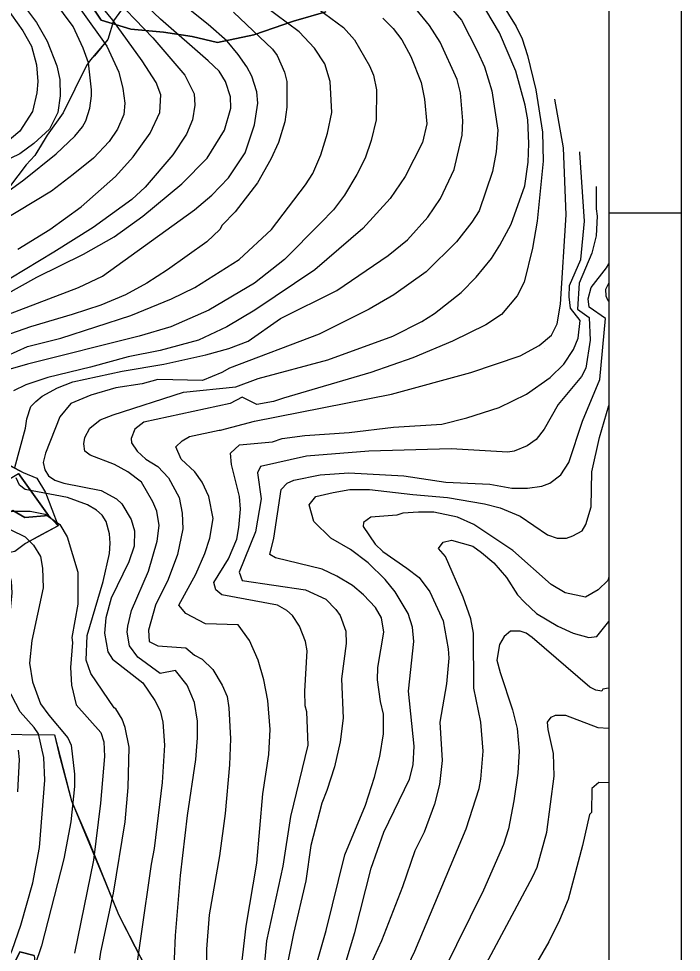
# Model space of a CAD drawing. Extents: x -510989 to -501240, y -1184665 to -1176098.
# Drawn here: x -501880 to -501240, y -1183074 to -1182172 of the extents above; entities that cross this region are included whole.
import ezdxf

# ---------------------------------------------------------------- set-up
doc = ezdxf.new("R2010")
doc.units = 0
for name, color, linetype in [('lesni_pozemek', 7, 'Continuous'), ('orna_puda', 7, 'Continuous'), ('popis', 7, 'Continuous'), ('rozpiska', 7, 'Continuous'), ('STAV_USES', 7, 'Continuous'), ('STAV_zaplavove_uzemi', 7, 'Continuous'), ('vrstevnice_01', 7, 'Continuous'), ('vrstevnice_02', 7, 'Continuous')]:
    doc.layers.add(name, color=color, linetype=linetype)

msp = doc.modelspace()

# ---------------------------------------------------------------- linework, layer by layer
at = {"layer": 'lesni_pozemek'}
for points in [[(-501761.84, -1182137.93), (-501788.11, -1182174.59), (-501793.78, -1182192.58), (-501806.65, -1182208.29), (-501810.29, -1182212.17), (-501814.13, -1182217.72), (-501836.95, -1182263.34), (-501852.29, -1182284.81), (-501864.11, -1182304.48), (-501872.47, -1182313.47), (-501888.75, -1182334.95)], [(-501888.1, -1182603.83), (-501875.4, -1182610.6), (-501862.08, -1182616.06), (-501854, -1182630.06), (-501841.66, -1182662.37), (-501850.88, -1182652.25), (-501880, -1182611.79)], [(-501908.22, -1182863.36), (-501845.07, -1182864.18), (-501840.99, -1182881.69), (-501828.75, -1182927.89), (-501812.19, -1182966.66), (-501783.55, -1183037.66), (-501751.63, -1183099.46)], [(-501864.77, -1183077.37), (-501878.63, -1183073.61), (-501883.32, -1183083.77)]]:
    msp.add_lwpolyline(points, dxfattribs=at)
for points in [[(-501898.86, -1182622.85), (-501880, -1182611.79), (-501850.88, -1182652.25), (-501873.74, -1182654.13), (-501885.41, -1182647.45), (-501895.71, -1182653.35), (-501919.28, -1182658.97), (-501940.82, -1182668.46), (-501942.93, -1182664.17), (-501956.88, -1182635.78), (-501927.34, -1182625.09)], [(-501895.71, -1182653.35), (-501885.41, -1182647.45), (-501873.74, -1182654.13), (-501850.88, -1182652.25), (-501841.66, -1182662.37), (-501873.23, -1182679.15), (-501883.43, -1182686.9), (-501927.62, -1182695.32), (-501940.82, -1182668.46), (-501919.28, -1182658.97)]]:
    msp.add_lwpolyline(points, close=True, dxfattribs=at)
at = {"layer": 'orna_puda'}
msp.add_lwpolyline([(-501864.77, -1183077.37), (-501863.8, -1183086.72), (-501871.15, -1183122.57), (-501876.22, -1183154.15), (-501880.72, -1183192.62), (-501883.48, -1183206.51), (-501894.31, -1183245.56), (-501908.55, -1183277.79), (-501921.04, -1183303.18), (-501926.52, -1183312.48), (-501942.3, -1183332.24), (-501958.27, -1183326.06), (-501937.55, -1183292.58), (-501926.59, -1183271.34), (-501917.05, -1183242.02), (-501907.67, -1183208.78), (-501899.03, -1183167.53), (-501892.93, -1183122.67), (-501883.32, -1183083.77), (-501878.63, -1183073.61)], close=True, dxfattribs=at)
at = {"layer": 'popis'}
for points in [[(-501761.84, -1182137.93), (-501788.11, -1182174.59), (-501793.78, -1182192.58), (-501810.29, -1182212.17), (-501814.13, -1182217.72), (-501836.95, -1182263.34), (-501852.29, -1182284.81), (-501858.2, -1182294.65), (-501864.11, -1182304.48), (-501872.47, -1182313.47), (-501880.61, -1182324.21)], [(-501887.22, -1182604.73), (-501875.4, -1182610.6), (-501862.08, -1182616.06), (-501854, -1182630.06), (-501841.66, -1182662.37), (-501857.45, -1182670.76), (-501873.23, -1182679.15), (-501883.43, -1182686.9)], [(-501908.22, -1182863.36), (-501845.07, -1182864.18), (-501828.75, -1182927.89), (-501797.87, -1183002.16), (-501783.55, -1183037.66), (-501767.59, -1183068.56), (-501751.63, -1183099.46)]]:
    msp.add_lwpolyline(points, dxfattribs=at)
at = {"layer": 'rozpiska'}
msp.add_line((-501310.19, -1182360), (-501240.19, -1182360), dxfattribs=at)
for points in [[(-501240.19, -1178160), (-501240.19, -1184460), (-507180.19, -1184460), (-507180.19, -1178160)], [(-507110.19, -1184390), (-507110.19, -1178230), (-501310.19, -1178230), (-501310.19, -1184390)]]:
    msp.add_lwpolyline(points, close=True, dxfattribs=at)
at = {"layer": 'STAV_USES'}
for p, q in [((-501800.15, -1182173.95), (-501876, -1182057.15)), ((-501876, -1182057.15), (-501800.15, -1182173.95)), ((-501583.14, -1182165.75), (-501614.53, -1182174.8)), ((-501614.53, -1182174.8), (-501583.14, -1182165.75)), ((-501771.39, -1182182.51), (-501800.15, -1182173.95)), ((-501800.15, -1182173.95), (-501771.39, -1182182.51)), ((-501740.08, -1182185.45), (-501771.39, -1182182.51)), ((-501771.39, -1182182.51), (-501740.08, -1182185.45)), ((-501614.53, -1182174.8), (-501652.83, -1182188.11)), ((-501652.83, -1182188.11), (-501614.53, -1182174.8)), ((-501712.42, -1182189.7), (-501740.08, -1182185.45)), ((-501740.08, -1182185.45), (-501712.42, -1182189.7)), ((-501687.94, -1182195.56), (-501712.42, -1182189.7)), ((-501712.42, -1182189.7), (-501687.94, -1182195.56)), ((-501652.83, -1182188.11), (-501687.94, -1182195.56)), ((-501687.94, -1182195.56), (-501652.83, -1182188.11))]:
    msp.add_line(p, q, dxfattribs=at)
at = {"layer": 'STAV_zaplavove_uzemi'}
msp.add_spline([(-502765.18, -1180820.83), (-502819.12, -1180854.68), (-502855.09, -1180856.79), (-502878.36, -1180851.5), (-502911.15, -1180848.33), (-502954.52, -1180870.54), (-502984.14, -1180869.48), (-503005.29, -1180861.02), (-503048.66, -1180872.66), (-503074.04, -1180895.93), (-503100.49, -1180910.74), (-503124.82, -1180934.01), (-503148.09, -1180961.51), (-503167.13, -1180991.13), (-503214.18, -1181039.04), (-503223.14, -1181058.24), (-503224.42, -1181086.39), (-503233.38, -1181129.91), (-503224.42, -1181152.95), (-503210.34, -1181174.71), (-503189.86, -1181187.51), (-503177.06, -1181216.94), (-503187.3, -1181265.58), (-503182.09, -1181326.92), (-503202.22, -1181367.18), (-503223.9, -1181396.6), (-503227, -1181422.93), (-503244.04, -1181475.59), (-503248.68, -1181509.66), (-503278.16, -1181558.16), (-503308.83, -1181601.52), (-503351.14, -1181645.95), (-503365.95, -1181659.7), (-503395.57, -1181685.09), (-503411.43, -1181722.11), (-503422.01, -1181739.03), (-503437.88, -1181747.49), (-503460.09, -1181743.26), (-503481.25, -1181748.55), (-503492.88, -1181761.25), (-503472.79, -1181803.56), (-503443.17, -1181840.58), (-503413.55, -1181857.5), (-503278.84, -1181941.97), (-503242.23, -1181977.17), (-503180.29, -1182027.85), (-503125.38, -1182098.25), (-503088.78, -1182167.23), (-503075.54, -1182217), (-503114.26, -1182162.8), (-503152.97, -1182091.56), (-503197.89, -1182048.2), (-503210.28, -1182032.71), (-503231.96, -1182021.87), (-503259.83, -1182017.22), (-503266.03, -1182021.87), (-503224.21, -1182048.2), (-503199.43, -1182076.07), (-503157.62, -1182114.79), (-503135.94, -1182159.7), (-503118.9, -1182207.71), (-503111.16, -1182251.07), (-503108.24, -1182409.43), (-503115.92, -1182478.55), (-503128.72, -1182603.98), (-503131.28, -1182696.13), (-503104.4, -1182780.6), (-503071.45, -1182869.91), (-503052.71, -1182886.94), (-502977.76, -1182944.86), (-502838.07, -1183047.07), (-502664.31, -1183174.84), (-502563.8, -1183270.24), (-502485.44, -1183353.71), (-502446.26, -1183432.07), (-502383.48, -1183571.46), (-502315.46, -1183658.04), (-502253.62, -1183724), (-502158.8, -1183808.51), (-502045.43, -1183923.94), (-501930, -1184016.7), (-501793.89, -1184089.91), (-501746.5, -1184127.32), (-501709.09, -1184197.15)], degree=3, dxfattribs=at)
at = {"layer": 'vrstevnice_01'}
for points in [[(-501982.81, -1182611), (-501983.09, -1182595), (-501981.19, -1182560), (-501973.59, -1182529), (-501964, -1182512), (-501945.5, -1182492), (-501914.41, -1182470), (-501890.31, -1182458), (-501821.91, -1182432), (-501798.69, -1182421), (-501709.91, -1182357), (-501693.31, -1182343), (-501677.19, -1182326), (-501661.09, -1182302), (-501652.19, -1182275), (-501649, -1182254), (-501649.91, -1182243), (-501654.81, -1182228), (-501659.41, -1182219), (-501667.81, -1182207), (-501678.41, -1182194), (-501696.81, -1182178), (-501749.31, -1182136)], [(-501884.81, -1182146), (-501862.5, -1182176), (-501852.31, -1182194), (-501842.91, -1182218), (-501840.09, -1182231), (-501839.81, -1182247), (-501842.09, -1182263), (-501849.91, -1182279), (-501865.09, -1182293), (-501878.59, -1182303), (-501906.41, -1182316), (-501928, -1182328), (-501939.91, -1182338), (-501959, -1182359), (-501982.5, -1182389), (-502000.69, -1182408), (-502023.91, -1182425), (-502058.31, -1182458), (-502065.81, -1182471), (-502070.69, -1182488), (-502072.69, -1182525), (-502076.8, -1182546.93)], [(-501793.09, -1182146), (-501750.41, -1182191), (-501719.5, -1182227), (-501710.5, -1182245), (-501709.59, -1182256), (-501711.91, -1182270), (-501717.81, -1182284), (-501730.81, -1182304), (-501757.81, -1182335), (-501770.69, -1182347), (-501807.81, -1182374), (-501845.91, -1182398), (-501929.19, -1182448)], [(-501469.41, -1182154), (-501452.5, -1182174), (-501436.91, -1182204), (-501430, -1182219), (-501423, -1182242), (-501417.19, -1182280), (-501418.91, -1182301), (-501422.5, -1182320), (-501435.31, -1182358), (-501442.31, -1182369), (-501457.09, -1182388), (-501486.59, -1182417), (-501517.59, -1182439), (-501541.41, -1182453), (-501589.81, -1182477), (-501676.31, -1182510), (-501683.69, -1182514), (-501702.19, -1182522), (-501745.31, -1182521), (-501760.41, -1182525), (-501786.09, -1182529), (-501810.09, -1182536), (-501829.5, -1182544), (-501840, -1182557), (-501853.81, -1182592), (-501856.09, -1182601), (-501854.59, -1182608), (-501850.81, -1182614), (-501845, -1182618), (-501836.09, -1182621), (-501800, -1182628), (-501785.31, -1182636), (-501780.31, -1182641), (-501771.31, -1182656), (-501768, -1182667), (-501768.19, -1182682), (-501773.5, -1182697), (-501790.59, -1182732), (-501795.69, -1182751), (-501797, -1182766), (-501793.81, -1182784), (-501789.09, -1182791), (-501759.91, -1182814), (-501748.19, -1182831), (-501743.31, -1182841), (-501740.5, -1182852), (-501739, -1182874), (-501741.41, -1182910), (-501748.91, -1182974), (-501751.91, -1182989), (-501771.69, -1183128)], [(-501819.91, -1182164), (-501794.69, -1182199), (-501783, -1182224), (-501779.19, -1182240), (-501777.31, -1182254), (-501778.19, -1182265), (-501784.41, -1182279), (-501792.41, -1182291), (-501807.5, -1182307), (-501827.19, -1182323), (-501848, -1182339), (-501898, -1182369)], [(-501891.09, -1182498), (-501871.19, -1182489), (-501839.09, -1182481), (-501771.41, -1182459), (-501732.09, -1182443), (-501709.81, -1182432), (-501666.91, -1182405), (-501635.69, -1182376), (-501602.91, -1182333), (-501595.91, -1182322), (-501588.09, -1182304), (-501581.59, -1182283), (-501577.41, -1182263), (-501579.19, -1182233), (-501584.41, -1182216), (-501594.19, -1182201), (-501609, -1182185), (-501642.91, -1182160)], [(-501414.41, -1182156), (-501399.59, -1182180), (-501393.81, -1182192), (-501388.5, -1182208), (-501380.5, -1182241), (-501374.31, -1182282), (-501373.5, -1182310), (-501379.19, -1182368), (-501383.69, -1182394), (-501391.91, -1182427), (-501398.69, -1182440), (-501413.59, -1182458), (-501429, -1182468), (-501461, -1182484), (-501499.31, -1182500), (-501540, -1182514), (-501624.31, -1182539), (-501633.81, -1182542), (-501649.81, -1182545), (-501664, -1182538), (-501675.59, -1182544), (-501758.81, -1182562), (-501767.59, -1182569), (-501771.31, -1182578), (-501770.91, -1182582), (-501765.41, -1182590), (-501756.91, -1182598), (-501745.59, -1182605), (-501735.09, -1182616), (-501724.91, -1182635), (-501722, -1182650), (-501721.41, -1182665), (-501726.5, -1182690), (-501735.5, -1182714), (-501747.81, -1182739), (-501754.59, -1182763), (-501753.69, -1182774), (-501745.31, -1182778), (-501718.41, -1182780), (-501710.19, -1182787), (-501702.81, -1182791), (-501692.31, -1182801), (-501683.19, -1182816), (-501678.5, -1182827), (-501676.81, -1182838), (-501675.31, -1182868), (-501676.31, -1182893), (-501680.59, -1182940), (-501685.81, -1182981), (-501695.81, -1183038), (-501698.5, -1183071), (-501698.5, -1183086)], [(-501528.41, -1182172), (-501518.19, -1182182), (-501509.81, -1182193), (-501501.31, -1182209), (-501491.31, -1182234), (-501487.91, -1182250), (-501485.81, -1182274), (-501490.09, -1182292), (-501506.81, -1182325), (-501521.31, -1182346), (-501547.69, -1182375), (-501593.81, -1182415), (-501651.81, -1182454), (-501678.81, -1182470), (-501706.19, -1182483), (-501743.09, -1182493), (-501774, -1182499), (-501810.41, -1182509), (-501851.69, -1182519), (-501872.91, -1182526), (-501884.81, -1182532)], [(-501603.19, -1182836), (-501603.41, -1182822), (-501601.41, -1182783), (-501603, -1182774), (-501608.81, -1182759), (-501615.41, -1182749), (-501621.09, -1182744), (-501629.81, -1182739), (-501683.59, -1182729), (-501689.5, -1182724), (-501691.31, -1182717), (-501677.19, -1182694), (-501669.19, -1182675), (-501667.19, -1182664), (-501665.69, -1182646), (-501666.69, -1182634), (-501674.31, -1182603), (-501675.31, -1182592), (-501666.5, -1182584), (-501634.69, -1182581), (-501625.59, -1182578), (-501603.69, -1182575), (-501560.81, -1182572), (-501518, -1182567), (-501471.31, -1182564), (-501447.31, -1182558), (-501416.09, -1182548), (-501389.69, -1182535), (-501366.81, -1182519), (-501353.5, -1182506), (-501344.19, -1182492), (-501339.81, -1182481), (-501337.81, -1182464), (-501347, -1182452), (-501348.41, -1182441), (-501348.09, -1182430), (-501337.31, -1182405), (-501333.5, -1182368), (-501338, -1182302), (-501338.14, -1182300.95)], [(-501602.59, -1183122), (-501583, -1183053), (-501564.91, -1182980), (-501545.09, -1182932), (-501536.31, -1182905), (-501531.31, -1182885), (-501527.5, -1182863), (-501527.5, -1182844), (-501530.59, -1182832), (-501533.41, -1182811), (-501533.09, -1182799), (-501527.41, -1182765), (-501529.41, -1182751), (-501535.31, -1182741), (-501546.91, -1182729), (-501557.5, -1182720), (-501572.69, -1182711), (-501586.69, -1182704), (-501631.81, -1182693), (-501637.31, -1182690), (-501633.59, -1182674), (-501626.31, -1182627), (-501620.69, -1182621), (-501614.09, -1182618), (-501588.81, -1182613), (-501561.19, -1182611), (-501508.09, -1182614), (-501467.41, -1182620), (-501425, -1182622), (-501403.91, -1182626), (-501388.69, -1182626), (-501374.81, -1182624), (-501367, -1182621), (-501356.41, -1182613), (-501348.91, -1182601), (-501335.41, -1182561), (-501318.69, -1182521), (-501313.5, -1182462), (-501329.19, -1182451), (-501330, -1182443), (-501327.31, -1182432), (-501312.31, -1182413), (-501310.29, -1182409.21)], [(-501893.59, -1182648), (-501868.81, -1182648), (-501854.31, -1182651), (-501840.09, -1182661), (-501833, -1182673), (-501822.81, -1182707), (-501822.59, -1182738), (-501828.31, -1182770), (-501827.69, -1182775), (-501829.59, -1182799), (-501828.81, -1182816), (-501824.31, -1182835), (-501800.31, -1182862), (-501797.69, -1182871), (-501796.81, -1182885), (-501800.69, -1182930), (-501807.41, -1182985), (-501825.91, -1183075)], [(-501310.27, -1182711.95), (-501311, -1182715), (-501320.5, -1182724), (-501332.81, -1182731), (-501352.31, -1182727), (-501365.69, -1182719), (-501402.69, -1182686), (-501440.5, -1182661), (-501456.31, -1182654), (-501479, -1182649), (-501493.69, -1182649), (-501509.09, -1182650), (-501514.81, -1182652), (-501540, -1182654), (-501547.09, -1182659), (-501547.41, -1182663), (-501535.81, -1182680), (-501528.41, -1182687), (-501505.19, -1182703), (-501493.31, -1182712), (-501483, -1182726), (-501470.19, -1182754), (-501465.19, -1182781), (-501464.69, -1182790), (-501466.69, -1182815), (-501473.19, -1182852), (-501471.09, -1182889), (-501473.69, -1182912), (-501478.31, -1182931), (-501488.31, -1182958), (-501497.31, -1182976), (-501509.31, -1183011), (-501529.41, -1183063), (-501543.69, -1183094)], [(-501903.31, -1183111), (-501886, -1183072), (-501877.59, -1183048), (-501866.19, -1183007), (-501859.59, -1182973), (-501854.5, -1182908), (-501855.41, -1182886), (-501860.5, -1182863), (-501864.91, -1182857), (-501878.19, -1182842), (-501891.31, -1182817), (-501895.59, -1182799), (-501893.09, -1182771), (-501888.31, -1182750), (-501885.91, -1182727), (-501886.81, -1182716), (-501890.19, -1182704), (-501896.81, -1182692), (-501908.31, -1182681)], [(-501310.27, -1182818.97), (-501310.31, -1182819), (-501315.81, -1182820), (-501316.91, -1182822), (-501322.69, -1182821), (-501328.5, -1182818), (-501384, -1182770), (-501389.81, -1182766), (-501395.69, -1182764), (-501404.91, -1182764), (-501411.09, -1182769), (-501415.81, -1182777), (-501418.09, -1182792), (-501415.09, -1182804), (-501403.09, -1182840), (-501398.59, -1182858), (-501396.81, -1182880), (-501398.09, -1182901), (-501401.81, -1182928), (-501407.09, -1182955), (-501411.81, -1182970), (-501431, -1183014), (-501470.19, -1183093)], [(-501650.41, -1183176), (-501640.19, -1183063), (-501624.41, -1182991), (-501617.19, -1182943), (-501600.31, -1182874), (-501601.59, -1182842), (-501603.19, -1182836)], [(-501310.26, -1182910.51), (-501319.69, -1182910), (-501326.69, -1182916), (-501327, -1182939), (-501328.81, -1182941), (-501335.5, -1182971), (-501349.5, -1183023), (-501357.69, -1183043), (-501368.19, -1183064), (-501408.59, -1183134)]]:
    msp.add_lwpolyline(points, dxfattribs=at)
at = {"layer": 'vrstevnice_02'}
msp.add_line((-501372, -1182491), (-501372, -1182491), dxfattribs=at)
for points in [[(-501743.5, -1182263), (-501742.59, -1182246), (-501747, -1182234), (-501760.5, -1182213), (-501789, -1182174), (-501875, -1182069)], [(-501944.5, -1182477), (-501916.41, -1182455), (-501892.81, -1182439), (-501862.31, -1182422), (-501817.31, -1182400), (-501787.59, -1182383), (-501759.81, -1182363), (-501722.19, -1182332), (-501697.81, -1182307), (-501681, -1182280), (-501675, -1182259), (-501675.19, -1182248), (-501680, -1182233), (-501686.31, -1182223), (-501696.81, -1182213), (-501742.81, -1182173), (-501794.09, -1182124)], [(-501811, -1182259), (-501809.31, -1182247), (-501809.31, -1182241), (-501812.41, -1182215), (-501817.41, -1182201), (-501827.31, -1182180), (-501845.91, -1182155)], [(-501892.19, -1182161), (-501875.69, -1182184), (-501867.31, -1182199), (-501862.69, -1182217), (-501861.41, -1182233), (-501862.31, -1182244), (-501866.31, -1182262), (-501878.69, -1182281), (-501899.31, -1182298)], [(-501590.81, -1182163), (-501566.31, -1182181), (-501555.59, -1182193), (-501541.09, -1182218), (-501537.31, -1182227), (-501534.41, -1182241), (-501534.81, -1182270), (-501539.41, -1182290), (-501545.41, -1182307), (-501553.31, -1182323), (-501565.31, -1182343), (-501575.91, -1182357), (-501588.59, -1182370), (-501623.31, -1182405), (-501652, -1182428), (-501696.09, -1182454), (-501732.81, -1182470), (-501763.59, -1182479), (-501871.09, -1182506), (-501887.81, -1182511)], [(-501883.41, -1182606), (-501873.19, -1182568), (-501871.91, -1182559), (-501867.91, -1182547), (-501863.09, -1182542), (-501857.09, -1182537), (-501842.31, -1182529), (-501827.59, -1182523), (-501780, -1182513), (-501739.69, -1182506), (-501699.19, -1182497), (-501676.91, -1182491), (-501658.41, -1182484), (-501627.19, -1182462), (-501572.59, -1182435), (-501523.09, -1182401), (-501504.59, -1182386), (-501484.81, -1182364), (-501472.59, -1182346), (-501459.5, -1182318), (-501451.69, -1182285), (-501451.19, -1182271), (-501453.41, -1182244), (-501456.5, -1182231), (-501473, -1182195), (-501483.19, -1182179), (-501496.5, -1182163)], [(-501730.31, -1183103), (-501728.41, -1183058), (-501723.41, -1183000), (-501716.91, -1182942), (-501708.91, -1182888), (-501707.19, -1182867), (-501707.19, -1182851), (-501710, -1182833), (-501717.19, -1182816), (-501728.41, -1182802), (-501743.31, -1182805), (-501764.81, -1182789), (-501772.81, -1182778), (-501775, -1182765), (-501774.5, -1182759), (-501770.81, -1182744), (-501754.41, -1182706), (-501746.19, -1182677), (-501744.09, -1182662), (-501746.41, -1182648), (-501750.19, -1182639), (-501761.31, -1182620), (-501774.41, -1182610), (-501787.41, -1182603), (-501810.81, -1182594), (-501815.81, -1182590), (-501817, -1182583), (-501816, -1182577), (-501811.09, -1182568), (-501801.19, -1182560), (-501788.5, -1182555), (-501720.69, -1182533), (-501670.19, -1182528), (-501648.69, -1182520), (-501581.5, -1182502), (-501518.69, -1182479), (-501490.5, -1182465), (-501478.31, -1182457), (-501452.69, -1182437), (-501438.31, -1182422), (-501423.31, -1182404), (-501415.19, -1182391), (-501404.41, -1182371), (-501391.31, -1182334), (-501388, -1182311), (-501387.31, -1182293), (-501388.31, -1182270), (-501390.91, -1182256), (-501399.81, -1182223), (-501415.81, -1182186), (-501429, -1182164)], [(-501672.41, -1182166), (-501634.81, -1182202), (-501630.19, -1182208), (-501623.31, -1182224), (-501621.09, -1182233), (-501621.09, -1182258), (-501623, -1182272), (-501628.91, -1182292), (-501636.31, -1182308), (-501649.31, -1182331), (-501670.91, -1182359), (-501683.41, -1182372), (-501685.69, -1182376), (-501698.09, -1182388), (-501736.19, -1182415), (-501756.09, -1182428), (-501776.5, -1182439), (-501800.59, -1182449), (-501828.09, -1182458), (-501868.41, -1182470), (-501894, -1182479)], [(-501728, -1182586), (-501722, -1182580), (-501714.81, -1182576), (-501686.09, -1182570), (-501685, -1182570), (-501652.09, -1182561), (-501519.91, -1182535), (-501443.19, -1182514), (-501395.69, -1182498), (-501377.5, -1182488), (-501365.5, -1182478), (-501359.91, -1182467), (-501356.81, -1182448), (-501351.31, -1182362), (-501353.81, -1182297), (-501362.11, -1182250.12)], [(-501921.31, -1182362), (-501874.81, -1182328), (-501843.59, -1182303), (-501825.69, -1182286), (-501818.31, -1182277), (-501815, -1182271), (-501811, -1182259)], [(-501880.59, -1182395), (-501849.81, -1182376), (-501819.31, -1182354), (-501786.41, -1182325), (-501769.19, -1182306), (-501752.81, -1182283), (-501743.5, -1182263)], [(-501322.35, -1182334.43), (-501322.41, -1182356), (-501321.41, -1182363), (-501322.31, -1182382), (-501326.41, -1182399), (-501338.91, -1182428), (-501340.41, -1182453), (-501329, -1182461), (-501328.09, -1182483), (-501332.19, -1182510), (-501336.59, -1182518), (-501359.19, -1182545), (-501372.69, -1182569), (-501380.31, -1182579), (-501388.91, -1182585), (-501401.5, -1182590), (-501407.69, -1182591), (-501462.31, -1182588), (-501541.69, -1182590), (-501601.91, -1182595), (-501646.5, -1182605), (-501649.31, -1182611), (-501645.59, -1182636), (-501651.09, -1182668), (-501667.09, -1182707), (-501664.19, -1182715), (-501602.81, -1182724), (-501583.41, -1182733), (-501573.5, -1182743), (-501569.41, -1182749), (-501564.09, -1182764), (-501563.81, -1182776), (-501568.09, -1182810), (-501566.41, -1182848), (-501569.5, -1182871), (-501574.81, -1182895)], [(-501310.29, -1182427.68), (-501313.5, -1182434), (-501313, -1182440), (-501311.5, -1182444), (-501310.28, -1182445.44)], [(-501499.19, -1182632), (-501465.91, -1182635), (-501430, -1182641), (-501415.09, -1182645), (-501395.59, -1182653), (-501369.31, -1182671), (-501360.09, -1182674), (-501351, -1182674), (-501344.81, -1182672), (-501335.91, -1182667), (-501332.19, -1182661), (-501327.31, -1182644), (-501326.41, -1182610), (-501319.19, -1182577), (-501310.28, -1182545.91)], [(-501679.81, -1183218), (-501660.31, -1183049), (-501650, -1182988), (-501644, -1182921), (-501638.31, -1182883), (-501636.91, -1182859), (-501639.31, -1182831), (-501643, -1182811), (-501648.69, -1182792), (-501657, -1182773), (-501667.81, -1182758), (-501699.31, -1182757), (-501718.31, -1182747), (-501725.09, -1182739), (-501708.91, -1182709), (-501700.19, -1182689), (-501695.19, -1182674), (-501692, -1182655), (-501696.09, -1182634), (-501702.5, -1182620), (-501709.81, -1182610), (-501722.81, -1182598), (-501728, -1182586)], [(-501791.31, -1182679), (-501792.19, -1182670), (-501795.41, -1182658), (-501799.31, -1182652), (-501804.69, -1182647), (-501813.41, -1182642), (-501832.69, -1182635), (-501873.41, -1182627), (-501878.91, -1182623), (-501882.19, -1182616)], [(-501579.31, -1183135), (-501555.31, -1183055), (-501539.69, -1182993), (-501527.19, -1182958), (-501502.41, -1182907), (-501499, -1182893), (-501498, -1182875), (-501503.5, -1182822), (-501498.41, -1182774), (-501499.59, -1182760), (-501503.91, -1182747), (-501516.5, -1182726), (-501525.91, -1182714), (-501542.31, -1182698), (-501559.5, -1182685), (-501578.59, -1182674), (-501594.91, -1182658), (-501599.41, -1182642), (-501592.91, -1182634), (-501576.31, -1182630), (-501560, -1182627), (-501541.19, -1182627), (-501499.19, -1182632)], [(-501887.31, -1182666), (-501873.5, -1182673), (-501865.41, -1182681), (-501858.69, -1182692), (-501856.81, -1182703), (-501856.09, -1182722), (-501866.91, -1182773), (-501869.41, -1182795), (-501866.31, -1182813), (-501858.59, -1182834), (-501850.69, -1182845), (-501832.31, -1182867), (-501829.09, -1182874), (-501825.81, -1182902), (-501825.81, -1182914), (-501829.31, -1182948), (-501836.09, -1182984), (-501857.69, -1183068), (-501870.5, -1183106)], [(-501513.59, -1183107), (-501497.5, -1183073), (-501447.69, -1182955), (-501435.41, -1182916), (-501433.59, -1182907), (-501431.41, -1182880), (-501433.69, -1182852), (-501440.31, -1182819), (-501440.91, -1182766), (-501443.19, -1182752), (-501450.69, -1182731), (-501467.81, -1182692), (-501474.41, -1182684), (-501470, -1182678), (-501462, -1182676), (-501441.5, -1182682), (-501433.09, -1182688), (-501421.09, -1182698), (-501409, -1182712), (-501398.19, -1182729), (-501391.69, -1182736), (-501379.81, -1182747), (-501359.5, -1182759), (-501344.59, -1182766), (-501329.41, -1182770), (-501321.69, -1182769), (-501310.27, -1182754.61)], [(-501804.41, -1183101), (-501800.31, -1183074), (-501788.31, -1183017), (-501777, -1182948), (-501774.09, -1182915), (-501773.09, -1182876), (-501776.91, -1182857), (-501779.91, -1182849), (-501786.09, -1182839), (-501787.59, -1182838), (-501810, -1182805), (-501814.69, -1182792), (-501813.59, -1182768), (-501798.09, -1182716), (-501792.19, -1182689), (-501791.31, -1182679)], [(-501431, -1183090), (-501383.41, -1183001), (-501379.41, -1182992), (-501370.09, -1182958), (-501362.81, -1182904), (-501363.69, -1182882), (-501368.69, -1182859), (-501369.41, -1182852), (-501365.69, -1182847), (-501361.69, -1182845), (-501351.81, -1182845), (-501320.81, -1182857), (-501310.26, -1182857.58)], [(-501880.19, -1182879), (-501879.19, -1182888), (-501881, -1182919)], [(-501574.81, -1182895), (-501582.31, -1182918), (-501587.31, -1182930), (-501597.91, -1182971), (-501602.5, -1183005), (-501614.5, -1183056), (-501620.91, -1183088)]]:
    msp.add_lwpolyline(points, dxfattribs=at)

doc.saveas('drawing.dxf')
